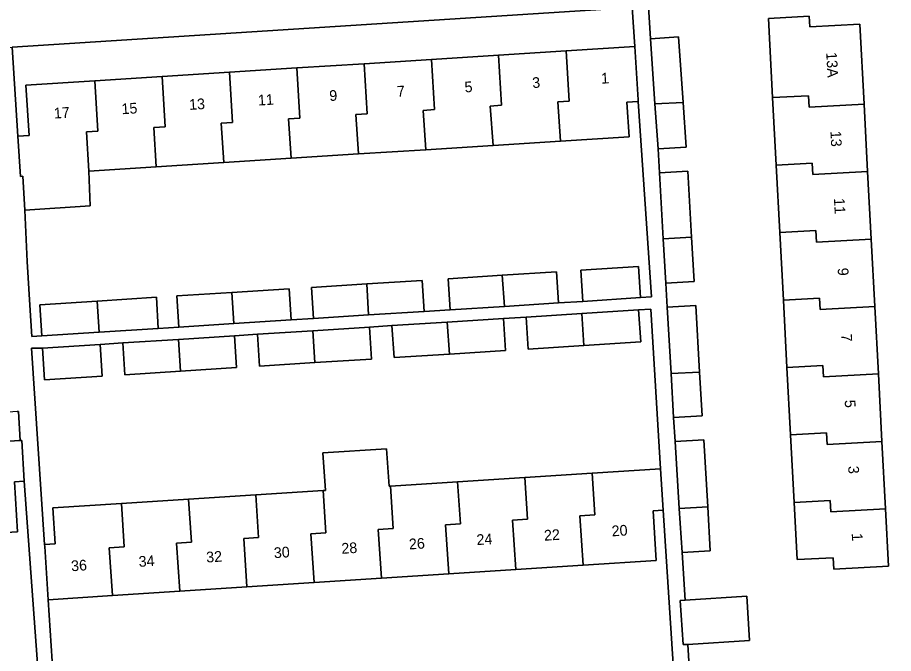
# Model space of a CAD drawing. Extents: x 159680 to 160786, y 387323 to 388340.
# Drawn here: x 160611 to 160693, y 387522.4 to 387581.9 of the extents above; entities that cross this region are included whole.
import ezdxf

# ---------------------------------------------------------------- set-up
doc = ezdxf.new("R2010")
doc.units = 0
for name, color, linetype in [('IMGEO_Erf', 7, 'Continuous'), ('IMGEO_Pand', 7, 'Continuous'), ('IMGEO_Pand_nummerreeks', 7, 'Continuous'), ('IMGEO_Voetpad_open', 7, 'Continuous')]:
    doc.layers.add(name, color=color, linetype=linetype)

msp = doc.modelspace()

# ---------------------------------------------------------------- linework, layer by layer
at = {"layer": 'IMGEO_Erf'}
msp.add_lwpolyline([(160670.019, 387582.911), (160670.213, 387579.885), (160672.854, 387580.068), (160673.278, 387573.934), (160673.567, 387569.761), (160670.925, 387569.579), (160671.054, 387567.348), (160673.702, 387567.506), (160674.07, 387561.324), (160674.316, 387557.194), (160671.652, 387557.035), (160671.783, 387554.779), (160674.451, 387554.938), (160674.822, 387548.712), (160675.066, 387544.616), (160672.381, 387544.456), (160672.521, 387542.211), (160675.199, 387542.37), (160675.573, 387536.099), (160675.817, 387531.994), (160673.183, 387531.824), (160673.456, 387527.379), (160679.226, 387527.751), (160679.492, 387523.617), (160673.709, 387523.245), (160674.122, 387516.523)], dxfattribs=at)
for points in [[(160668.508, 387582.814), (160610.493, 387579.088), (160611.027, 387570.775), (160612.085, 387570.842), (160611.786, 387575.541), (160618.219, 387575.951), (160624.519, 387576.352), (160630.822, 387576.753), (160637.124, 387577.155), (160643.426, 387577.556), (160649.728, 387577.957), (160656.005, 387578.357), (160662.332, 387578.76), (160668.742, 387579.168)], [(160682.657, 387555.454), (160682.322, 387561.763), (160681.987, 387568.072), (160681.652, 387574.38), (160681.259, 387581.794), (160685.078, 387581.997), (160685.13, 387581.01), (160689.805, 387581.258), (160690.202, 387573.776), (160690.537, 387567.468), (160690.871, 387561.159), (160691.206, 387554.85), (160691.541, 387548.542), (160691.875, 387542.233), (160692.21, 387535.923), (160692.495, 387530.551), (160687.378, 387530.279), (160687.321, 387531.348), (160683.945, 387531.169), (160683.661, 387536.528), (160683.326, 387542.837), (160682.991, 387549.146)], [(160669.069, 387574.035), (160668.009, 387573.967), (160668.216, 387570.724), (160661.794, 387570.315), (160655.492, 387569.914), (160649.191, 387569.513), (160642.889, 387569.112), (160636.587, 387568.711), (160630.285, 387568.309), (160623.983, 387567.908), (160617.681, 387567.506), (160617.796, 387564.255), (160611.679, 387563.864), (160611.899, 387559.067), (160612.161, 387554.963), (160612.347, 387552.047), (160613.257, 387552.105), (160613.071, 387555.013), (160618.454, 387555.356), (160623.984, 387555.708), (160624.169, 387552.8), (160626.086, 387552.922), (160625.901, 387555.83), (160631.061, 387556.158), (160636.418, 387556.499), (160636.603, 387553.592), (160638.683, 387553.724), (160638.497, 387556.632), (160643.665, 387556.961), (160648.862, 387557.292), (160649.047, 387554.384), (160651.463, 387554.538), (160651.278, 387557.446), (160656.345, 387557.769), (160661.425, 387558.092), (160661.61, 387555.184), (160663.886, 387555.329), (160663.701, 387558.237), (160669.106, 387558.581), (160669.292, 387555.673), (160670.309, 387555.738)], [(160670.243, 387554.6), (160669.112, 387554.528), (160669.303, 387551.537), (160663.988, 387551.198), (160658.785, 387550.867), (160658.594, 387553.858), (160656.467, 387553.722), (160656.658, 387550.732), (160651.402, 387550.397), (160646.224, 387550.067), (160646.033, 387553.058), (160643.93, 387552.924), (160644.12, 387549.933), (160638.821, 387549.596), (160633.63, 387549.265), (160633.459, 387552.251), (160631.296, 387552.112), (160631.486, 387549.128), (160626.236, 387548.794), (160621.027, 387548.462), (160620.837, 387551.44), (160618.736, 387551.305), (160618.926, 387548.328), (160613.519, 387547.984), (160613.33, 387550.958), (160612.299, 387550.946), (160613.53, 387532.593), (160614.519, 387532.657), (160614.304, 387536.005), (160620.716, 387536.419), (160627.008, 387536.824), (160633.299, 387537.23), (160639.591, 387537.636), (160639.803, 387537.65), (160639.577, 387541.159), (160645.527, 387541.543), (160645.754, 387538.034), (160645.883, 387538.042), (160652.175, 387538.448), (160658.467, 387538.854), (160664.759, 387539.259), (160671.172, 387539.673)], [(160611.621, 387538.496), (160610.699, 387538.439), (160610.986, 387533.779), (160603.638, 387533.326), (160597.337, 387532.938), (160591.036, 387532.549), (160584.736, 387532.161), (160578.435, 387531.772), (160572.134, 387531.384), (160565.833, 387530.995), (160559.532, 387530.607), (160553.232, 387530.219), (160547.738, 387529.88), (160548.128, 387521.567), (160613.042, 387518.867)], [(160671.422, 387535.808), (160670.463, 387535.746), (160670.764, 387531.084), (160663.921, 387530.643), (160657.629, 387530.237), (160651.337, 387529.831), (160645.045, 387529.425), (160638.752, 387529.019), (160632.461, 387528.613), (160626.169, 387528.207), (160619.877, 387527.801), (160613.864, 387527.413), (160614.419, 387518.812), (160672.649, 387516.579)]]:
    msp.add_lwpolyline(points, close=True, dxfattribs=at)
at = {"layer": 'IMGEO_Pand'}
for points in [[(160690.202, 387573.776), (160689.805, 387581.258), (160685.13, 387581.01), (160685.078, 387581.997), (160681.259, 387581.794), (160681.652, 387574.38), (160685.016, 387574.559), (160685.076, 387573.489)], [(160673.278, 387573.934), (160672.854, 387580.068), (160670.213, 387579.885), (160670.634, 387573.794)], [(160661.794, 387570.315), (160668.216, 387570.724), (160668.009, 387573.967), (160669.069, 387574.035), (160669.06, 387574.179), (160668.742, 387579.168), (160662.332, 387578.76), (160662.62, 387574.063), (160661.56, 387573.998)], [(160648.956, 387573.194), (160650.016, 387573.259), (160649.728, 387577.957), (160643.426, 387577.556), (160643.714, 387572.857), (160642.654, 387572.792), (160642.889, 387569.112), (160649.191, 387569.513)], [(160649.191, 387569.513), (160655.492, 387569.914), (160655.233, 387573.599), (160656.293, 387573.664), (160656.005, 387578.357), (160649.728, 387577.957), (160650.016, 387573.259), (160648.956, 387573.194)], [(160661.56, 387573.998), (160662.62, 387574.063), (160662.332, 387578.76), (160656.005, 387578.357), (160656.293, 387573.664), (160655.233, 387573.599), (160655.492, 387569.914), (160661.794, 387570.315)], [(160636.352, 387572.39), (160637.412, 387572.455), (160637.124, 387577.155), (160630.822, 387576.753), (160631.11, 387572.053), (160630.05, 387571.988), (160630.285, 387568.309), (160636.587, 387568.711)], [(160636.587, 387568.711), (160642.889, 387569.112), (160642.654, 387572.792), (160643.714, 387572.857), (160643.426, 387577.556), (160637.124, 387577.155), (160637.412, 387572.455), (160636.352, 387572.39)], [(160617.681, 387567.506), (160623.983, 387567.908), (160623.748, 387571.585), (160624.808, 387571.65), (160624.519, 387576.352), (160618.219, 387575.951), (160618.507, 387571.248), (160617.447, 387571.183)], [(160630.05, 387571.988), (160631.11, 387572.053), (160630.822, 387576.753), (160624.519, 387576.352), (160624.808, 387571.65), (160623.748, 387571.585), (160623.983, 387567.908), (160630.285, 387568.309)], [(160617.447, 387571.183), (160618.507, 387571.248), (160618.219, 387575.951), (160611.786, 387575.541), (160612.085, 387570.842), (160611.027, 387570.775), (160611.267, 387567.013), (160611.477, 387567.027), (160611.679, 387563.864), (160617.796, 387564.255), (160617.681, 387567.506)], [(160670.634, 387573.794), (160670.925, 387569.579), (160673.567, 387569.761), (160673.278, 387573.934)], [(160685.076, 387573.489), (160685.016, 387574.559), (160681.652, 387574.38), (160681.987, 387568.072), (160685.352, 387568.25), (160685.412, 387567.18), (160690.537, 387567.468), (160690.202, 387573.776)], [(160690.871, 387561.159), (160690.537, 387567.468), (160685.412, 387567.18), (160685.352, 387568.25), (160681.987, 387568.072), (160682.322, 387561.763), (160685.688, 387561.942), (160685.748, 387560.872)], [(160674.07, 387561.324), (160673.702, 387567.506), (160671.054, 387567.348), (160671.411, 387561.183)], [(160685.748, 387560.872), (160685.688, 387561.942), (160682.322, 387561.763), (160682.657, 387555.454), (160686.025, 387555.633), (160686.085, 387554.563), (160691.206, 387554.85), (160690.871, 387561.159)], [(160671.411, 387561.183), (160671.652, 387557.035), (160674.316, 387557.194), (160674.07, 387561.324)], [(160669.106, 387558.581), (160663.701, 387558.237), (160663.886, 387555.329), (160669.292, 387555.673)], [(160656.345, 387557.769), (160651.278, 387557.446), (160651.463, 387554.538), (160656.55, 387554.862)], [(160661.425, 387558.092), (160656.345, 387557.769), (160656.55, 387554.862), (160661.61, 387555.184)], [(160643.665, 387556.961), (160638.497, 387556.632), (160638.683, 387553.724), (160643.851, 387554.053)], [(160648.862, 387557.292), (160643.665, 387556.961), (160643.851, 387554.053), (160649.047, 387554.384)], [(160631.061, 387556.158), (160625.901, 387555.83), (160626.086, 387552.922), (160631.247, 387553.251)], [(160636.418, 387556.499), (160631.061, 387556.158), (160631.247, 387553.251), (160636.603, 387553.592)], [(160618.454, 387555.356), (160613.071, 387555.013), (160613.257, 387552.105), (160618.639, 387552.448)], [(160623.984, 387555.708), (160618.454, 387555.356), (160618.639, 387552.448), (160624.169, 387552.8)], [(160686.085, 387554.563), (160686.025, 387555.633), (160682.657, 387555.454), (160682.991, 387549.146), (160686.361, 387549.325), (160686.421, 387548.255), (160691.541, 387548.542), (160691.206, 387554.85)], [(160663.794, 387554.189), (160658.594, 387553.858), (160658.785, 387550.867), (160663.988, 387551.198)], [(160669.112, 387554.528), (160663.794, 387554.189), (160663.988, 387551.198), (160669.303, 387551.537)], [(160674.822, 387548.712), (160674.451, 387554.938), (160671.783, 387554.779), (160672.143, 387548.57)], [(160651.209, 387553.387), (160646.033, 387553.058), (160646.224, 387550.067), (160651.402, 387550.397)], [(160656.467, 387553.722), (160651.209, 387553.387), (160651.402, 387550.397), (160656.658, 387550.732)], [(160638.628, 387552.583), (160633.459, 387552.251), (160633.63, 387549.265), (160638.821, 387549.596)], [(160643.93, 387552.924), (160638.628, 387552.583), (160638.821, 387549.596), (160644.12, 387549.933)], [(160626.045, 387551.775), (160620.837, 387551.44), (160621.027, 387548.462), (160626.236, 387548.794)], [(160631.296, 387552.112), (160626.045, 387551.775), (160626.236, 387548.794), (160631.486, 387549.128)], [(160618.736, 387551.305), (160613.33, 387550.958), (160613.519, 387547.984), (160618.926, 387548.328)], [(160686.698, 387543.016), (160686.758, 387541.946), (160691.875, 387542.233), (160691.541, 387548.542), (160686.421, 387548.255), (160686.361, 387549.325), (160682.991, 387549.146), (160683.326, 387542.837)], [(160672.143, 387548.57), (160672.381, 387544.456), (160675.066, 387544.616), (160674.822, 387548.712)], [(160610.963, 387545.016), (160609.708, 387544.938), (160609.876, 387542.221), (160611.131, 387542.298), (160611.242, 387542.305), (160611.075, 387545.023)], [(160687.034, 387536.707), (160687.094, 387535.637), (160692.21, 387535.923), (160691.875, 387542.233), (160686.758, 387541.946), (160686.698, 387543.016), (160683.326, 387542.837), (160683.661, 387536.528)], [(160610.699, 387538.439), (160611.621, 387538.496), (160611.386, 387542.314), (160611.242, 387542.305), (160611.131, 387542.298), (160609.876, 387542.221), (160604.043, 387541.861), (160604.248, 387538.534), (160603.325, 387538.478), (160603.638, 387533.326), (160610.986, 387533.779)], [(160675.199, 387542.37), (160672.521, 387542.211), (160672.916, 387535.958), (160675.573, 387536.099)], [(160644.738, 387533.996), (160646.138, 387534.09), (160645.883, 387538.042), (160645.754, 387538.034), (160645.527, 387541.543), (160639.577, 387541.159), (160639.803, 387537.65), (160639.591, 387537.636), (160639.847, 387533.662), (160638.447, 387533.568), (160638.752, 387529.019), (160645.045, 387529.425)], [(160663.921, 387530.643), (160670.764, 387531.084), (160670.463, 387535.746), (160671.422, 387535.808), (160671.172, 387539.673), (160664.759, 387539.259), (160665.01, 387535.374), (160663.61, 387535.28)], [(160651.337, 387529.831), (160657.629, 387530.237), (160657.319, 387534.852), (160658.719, 387534.946), (160658.467, 387538.854), (160652.175, 387538.448), (160652.429, 387534.518), (160651.029, 387534.424)], [(160663.61, 387535.28), (160665.01, 387535.374), (160664.759, 387539.259), (160658.467, 387538.854), (160658.719, 387534.946), (160657.319, 387534.852), (160657.629, 387530.237), (160663.921, 387530.643)], [(160645.045, 387529.425), (160651.337, 387529.831), (160651.029, 387534.424), (160652.429, 387534.518), (160652.175, 387538.448), (160645.883, 387538.042), (160646.138, 387534.09), (160644.738, 387533.996)], [(160632.157, 387533.14), (160633.557, 387533.234), (160633.299, 387537.23), (160627.008, 387536.824), (160627.267, 387532.806), (160625.867, 387532.712), (160626.169, 387528.207), (160632.461, 387528.613)], [(160632.461, 387528.613), (160638.752, 387529.019), (160638.447, 387533.568), (160639.847, 387533.662), (160639.591, 387537.636), (160633.299, 387537.23), (160633.557, 387533.234), (160632.157, 387533.14)], [(160619.577, 387532.283), (160620.977, 387532.377), (160620.716, 387536.419), (160614.304, 387536.005), (160614.519, 387532.657), (160613.53, 387532.593), (160613.542, 387532.403), (160613.864, 387527.413), (160619.877, 387527.801)], [(160619.877, 387527.801), (160626.169, 387528.207), (160625.867, 387532.712), (160627.267, 387532.806), (160627.008, 387536.824), (160620.716, 387536.419), (160620.977, 387532.377), (160619.577, 387532.283)], [(160683.661, 387536.528), (160683.945, 387531.169), (160687.321, 387531.348), (160687.378, 387530.279), (160692.495, 387530.551), (160692.21, 387535.923), (160687.094, 387535.637), (160687.034, 387536.707)], [(160672.916, 387535.958), (160673.183, 387531.824), (160675.817, 387531.994), (160675.573, 387536.099)], [(160673.456, 387527.379), (160673.011, 387527.35), (160673.278, 387523.217), (160673.709, 387523.245), (160679.492, 387523.617), (160679.226, 387527.751)]]:
    msp.add_lwpolyline(points, close=True, dxfattribs=at)
at = {"layer": 'IMGEO_Voetpad_open'}
for points in [[(160583.316, 387577.343), (160609.072, 387578.997), (160610.493, 387579.088), (160668.508, 387582.814), (160670.019, 387582.911), (160694.058, 387584.455)], [(160674.122, 387516.523), (160673.709, 387523.245), (160673.278, 387523.217), (160673.011, 387527.35), (160673.456, 387527.379), (160673.183, 387531.824), (160672.916, 387535.958), (160672.521, 387542.211), (160672.381, 387544.456), (160672.143, 387548.57), (160671.783, 387554.779), (160671.652, 387557.035), (160671.411, 387561.183), (160671.054, 387567.348), (160670.925, 387569.579), (160670.634, 387573.794), (160670.213, 387579.885), (160670.019, 387582.911)], [(160668.508, 387582.814), (160668.742, 387579.168), (160669.06, 387574.179), (160669.069, 387574.035), (160670.309, 387555.738), (160669.292, 387555.673), (160663.886, 387555.329), (160661.61, 387555.184), (160656.55, 387554.862), (160651.463, 387554.538), (160649.047, 387554.384), (160643.851, 387554.053), (160638.683, 387553.724), (160636.603, 387553.592), (160631.247, 387553.251), (160626.086, 387552.922), (160624.169, 387552.8), (160618.639, 387552.448), (160613.257, 387552.105), (160612.347, 387552.047), (160612.161, 387554.963), (160611.899, 387559.067), (160611.679, 387563.864), (160611.477, 387567.027), (160611.267, 387567.013), (160611.027, 387570.775), (160610.493, 387579.088)], [(160614.419, 387518.812), (160613.864, 387527.413), (160613.542, 387532.403), (160613.53, 387532.593), (160612.299, 387550.946), (160613.33, 387550.958), (160618.736, 387551.305), (160620.837, 387551.44), (160626.045, 387551.775), (160631.296, 387552.112), (160633.459, 387552.251), (160638.628, 387552.583), (160643.93, 387552.924), (160646.033, 387553.058), (160651.209, 387553.387), (160656.467, 387553.722), (160658.594, 387553.858), (160663.794, 387554.189), (160669.112, 387554.528), (160670.243, 387554.6), (160671.172, 387539.673), (160671.422, 387535.808), (160672.649, 387516.579)], [(160610.963, 387545.016), (160611.075, 387545.023), (160611.242, 387542.305), (160611.386, 387542.314), (160611.621, 387538.496), (160613.042, 387518.867)]]:
    msp.add_lwpolyline(points, dxfattribs=at)

# ---------------------------------------------------------------- texts
at = {"layer": 'IMGEO_Pand_nummerreeks'}
for s, rotation, p in [('13A', 273.03669, (160686.662, 387578.607)), ('3', 3.64372, (160659.184, 387575.272)), ('1', 3.64372, (160665.626, 387575.682)), ('7', 3.64372, (160646.527, 387574.466)), ('5', 3.64372, (160652.855, 387574.869)), ('11', 3.64372, (160633.524, 387573.638)), ('9', 3.64372, (160640.198, 387574.063)), ('15', 3.64372, (160620.753, 387572.825)), ('13', 3.64372, (160627.081, 387573.228)), ('17', 3.64372, (160614.425, 387572.422)), ('13', 273.03669, (160687.051, 387571.249)), ('11', 273.03669, (160687.384, 387564.96)), ('9', 273.03669, (160687.731, 387558.44)), ('7', 273.03669, (160688.059, 387552.265)), ('5', 273.03669, (160688.386, 387546.09)), ('3', 273.03669, (160688.714, 387539.915)), ('22', 3.69142, (160660.291, 387532.934)), ('20', 3.69142, (160666.619, 387533.342)), ('26', 3.69142, (160647.65, 387532.118)), ('24', 3.69142, (160653.972, 387532.526)), ('1', 273.03669, (160689.047, 387533.626)), ('30', 3.69142, (160635.008, 387531.303)), ('28', 3.68985, (160641.33, 387531.709)), ('34', 3.69142, (160622.361, 387530.487)), ('32', 3.69142, (160628.68, 387530.895)), ('36', 3.69142, (160616.038, 387530.079))]:
    msp.add_text(s, height=1, rotation=rotation, dxfattribs=at).set_placement(p)

doc.saveas('drawing.dxf')
